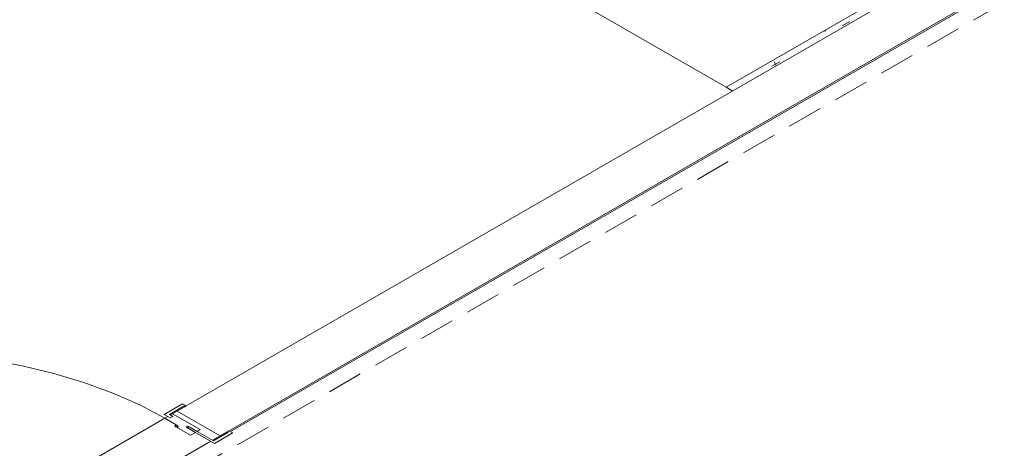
# Model space of a CAD drawing. Header units: millimetres. Extents: x 567 to 934, y -1 to 364.
# Tile 768 of 1056: x 752.15 to 757.71, y 126.75 to 129.18. Entities that reach past the tile are written whole.
import ezdxf

# ---------------------------------------------------------------- set-up
doc = ezdxf.new("R2010")
doc.units = ezdxf.units.MM
doc.header["$MEASUREMENT"] = 0
doc.linetypes.add('JIS_02_2.0', pattern=[0.3, 0.2, -0.1])
doc.layers.add('ARQ FINA', color=8, linetype='Continuous')
doc.layers.add('DI-Área do detalhe', color=10, linetype='JIS_02_2.0', lineweight=0)

msp = doc.modelspace()

# ---------------------------------------------------------------- linework, layer by layer
at = {"layer": 'ARQ FINA', "lineweight": 5}
for p, q in [((751.4074, 131.5276), (756.1433, 128.7933)), ((757.1306, 129.3233), (753.094, 126.9928)), ((753.3365, 126.8528), (757.6218, 129.3269)), ((753.3452, 126.8478), (757.6304, 129.3219)), ((757.0613, 129.3233), (756.1433, 128.7933)), ((756.1433, 128.7933), (756.178, 128.7733)), ((753.0698, 127.0028), (752.9693, 126.9448)), ((752.9996, 126.9453), (753.0784, 126.9908)), ((753.0178, 126.9488), (753.0429, 126.9633)), ((753.0923, 126.9918), (753.0429, 126.9633)), ((753.0429, 126.9633), (753.2854, 126.8233)), ((753.094, 126.9928), (753.0767, 127.0028)), ((753.0784, 126.9908), (753.0923, 126.9918)), ((753.0923, 126.9918), (753.094, 126.9928)), ((751.4148, 126.0233), (752.9737, 126.9233)), ((752.9693, 126.9448), (752.9901, 126.9328)), ((752.9901, 126.9328), (752.9737, 126.9233)), ((752.9737, 126.9233), (753.0473, 126.8808)), ((753.004, 126.9248), (752.9901, 126.9328)), ((753.0057, 126.9418), (752.9996, 126.9453)), ((753.0196, 126.9338), (752.9996, 126.9453)), ((753.004, 126.9248), (753.0196, 126.9338)), ((753.0178, 126.9488), (753.0057, 126.9418)), ((753.1737, 126.8588), (753.0178, 126.9488)), ((753.0296, 126.878), (753.0361, 126.8743)), ((753.0473, 126.8808), (753.0361, 126.8743)), ((753.0361, 126.8743), (753.0398, 126.8765)), ((753.0361, 126.8743), (753.1183, 126.8268)), ((753.0398, 126.8765), (753.047, 126.8723)), ((753.0473, 126.8808), (753.0409, 126.8845)), ((753.0436, 126.8786), (753.0473, 126.8808)), ((753.0507, 126.8745), (753.0436, 126.8786)), ((753.047, 126.8723), (753.0507, 126.8745)), ((753.1039, 126.8785), (753.094, 126.8728)), ((753.094, 126.8728), (753.2534, 126.7808)), ((753.101, 126.8688), (753.1115, 126.8749)), ((753.146, 126.8428), (753.101, 126.8688)), ((753.2477, 126.7955), (753.1039, 126.8785)), ((753.1115, 126.8749), (753.1566, 126.8489)), ((753.1183, 126.8268), (753.146, 126.8428)), ((753.1566, 126.8489), (753.1737, 126.8588)), ((753.3322, 126.8443), (753.2477, 126.7955)), ((753.2534, 126.7808), (753.3538, 126.8388)), ((753.2854, 126.8233), (753.3348, 126.8518)), ((753.3348, 126.8518), (753.3322, 126.8443)), ((753.3365, 126.8528), (753.3348, 126.8518)), ((753.3538, 126.8428), (753.3365, 126.8528)), ((753.2326, 126.7928), (751.6408, 125.8738)), ((753.2854, 126.8233), (753.2425, 126.7985)), ((753.3079, 126.8303), (753.3027, 126.8333))]:
    msp.add_line(p, q, dxfattribs=at)
at = {"layer": 'ARQ FINA', "linetype": 'Continuous', "lineweight": 5}
for p, q in [((756.7984, 129.1408), (756.842, 129.166)), ((756.7065, 129.11), (756.695, 129.1118)), ((756.4025, 128.9122), (756.446, 128.9374)), ((756.4149, 128.9385), (756.4253, 128.9161))]:
    msp.add_line(p, q, dxfattribs=at)
at = {"layer": 'ARQ FINA', "lineweight": 5}
for points in [[(752.9737, 126.9233), (752.8319, 126.9983), (752.6793, 127.0659), (752.5171, 127.1256), (752.3465, 127.1769), (752.1688, 127.2194), (751.9854, 127.2528), (751.7976, 127.2768), (751.6069, 127.2913), (751.4148, 127.2961), (751.2227, 127.2913), (751.032, 127.2768), (750.8442, 127.2528), (750.6608, 127.2194), (750.4831, 127.1769), (750.3125, 127.1256), (750.1503, 127.0659), (749.9978, 126.9983), (749.856, 126.9233)], [(753.0767, 127.0028), (753.0761, 127.0031), (753.0753, 127.0034), (753.0745, 127.0036), (753.0737, 127.0036), (753.0728, 127.0036), (753.072, 127.0036), (753.0712, 127.0034), (753.0704, 127.0031), (753.0698, 127.0028)], [(753.0409, 126.8845), (753.039, 126.8843), (753.0372, 126.8839), (753.0355, 126.8834), (753.034, 126.8828), (753.0326, 126.882), (753.0315, 126.8811), (753.0306, 126.8801), (753.03, 126.8791), (753.0296, 126.878)], [(753.3538, 126.8388), (753.3544, 126.8392), (753.3548, 126.8396), (753.3551, 126.8401), (753.3553, 126.8406), (753.3553, 126.8411), (753.3551, 126.8416), (753.3548, 126.842), (753.3544, 126.8425), (753.3538, 126.8428)]]:
    msp.add_lwpolyline(points, dxfattribs=at)
at = {"layer": 'DI-Área do detalhe'}
msp.add_lwpolyline([(744.6408, 129.5676), (750.9229, 133.1945), (757.7147, 129.2733), (751.4326, 125.6464), (744.6408, 129.5676)], dxfattribs=at)

doc.saveas('drawing.dxf')
